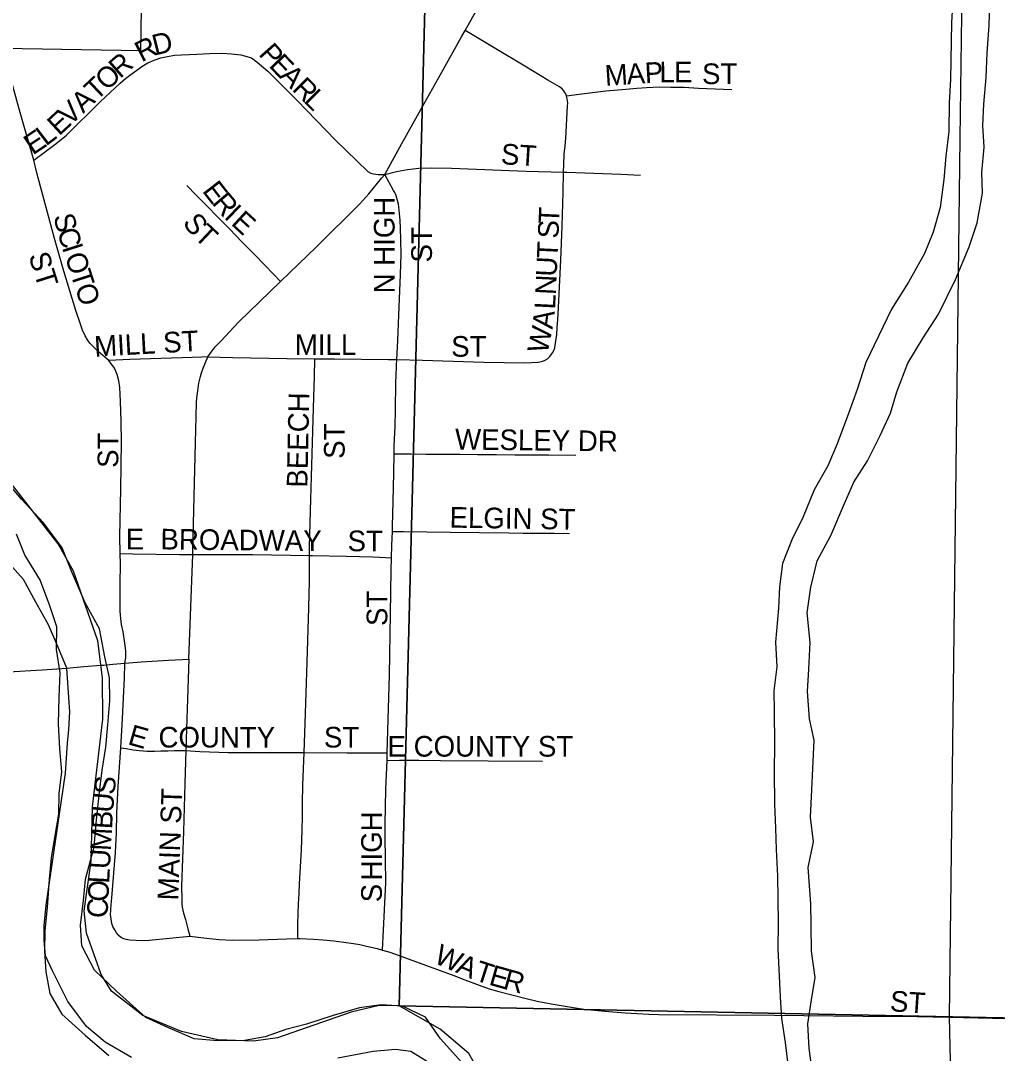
# Model space of a CAD drawing. Extents: x 1584893 to 1934202, y 663575 to 1091909.
# Drawn here: x 1770464 to 1772828, y 921466 to 923966 of the extents above; entities that cross this region are included whole.
import ezdxf

# ---------------------------------------------------------------- set-up
doc = ezdxf.new("R2010")
doc.units = 0
for name, color, linetype in [('GM_X_City_Street', 7, 'Continuous'), ('GM_X_City_Street_Text', 7, 'Continuous'), ('GM_X_Corporation', 7, 'Continuous'), ('GM_X_County_Road', 7, 'Continuous'), ('GM_X_Major_River', 7, 'Continuous'), ('GM_X_Section', 7, 'Continuous'), ('GM_X_State_Route', 7, 'Continuous')]:
    doc.layers.add(name, color=color, linetype=linetype)

msp = doc.modelspace()

# ---------------------------------------------------------------- linework, layer by layer
at = {"layer": 'GM_X_City_Street'}
for points in [[(1771784.7, 923784), (1771783, 923788.9), (1771781, 923792.6), (1771778.7, 923796.5), (1771774.7, 923800.8), (1771767.9, 923805.9), (1771739.6, 923822.4), (1771683.7, 923856.3), (1771613.6, 923898.1), (1771557.3, 923931.6), (1771539.2, 923942.4)], [(1770495.4, 923628.8), (1770459.5, 923755), (1770419.3, 923899.6)], [(1770495.4, 923628.8), (1770523.8, 923649.1), (1770549.6, 923668.4), (1770574.5, 923689.3), (1770656, 923770), (1770704.2, 923814.9), (1770717.7, 923826.1), (1770729.9, 923835.9), (1770744.6, 923846.5), (1770757, 923855.1), (1770771.5, 923863.7), (1770787, 923870.7), (1770803.1, 923875.8), (1770819.4, 923879.7), (1770836, 923882.4), (1770852.7, 923883.8), (1770889.7, 923885.4), (1770920.5, 923886.6), (1770950.9, 923887.4), (1770973.6, 923886.2), (1770996.3, 923883.2), (1771022.1, 923875.8)], [(1771022.1, 923875.8), (1771036.1, 923865.8), (1771061.5, 923843.7), (1771132.5, 923772.6), (1771225.9, 923677), (1771304, 923601.3), (1771311.3, 923597), (1771317.7, 923595.3), (1771329.3, 923593.5), (1771344.8, 923593.8)], [(1771777.2, 923599.4), (1771778.2, 923617.8), (1771779.5, 923643.2), (1771781.3, 923662.9), (1771782.9, 923681.9), (1771787.5, 923759), (1771787.9, 923767.5), (1771787.2, 923772.1), (1771786.6, 923777.2), (1771784.7, 923784)], [(1771784.7, 923784), (1771815.3, 923788), (1771879.7, 923796.4), (1771928.4, 923800.5), (1771955.2, 923802.5), (1771978.4, 923804), (1772009.6, 923805.9), (1772037.4, 923805.4), (1772070, 923804.8), (1772104.5, 923802.9), (1772184.9, 923799.3)], [(1770634.1, 923182.4), (1770631.4, 923185.2), (1770625.6, 923193.7), (1770619.8, 923203.4), (1770613.6, 923216.6), (1770608.1, 923231.6), (1770597.1, 923264.2), (1770568.3, 923359.5), (1770545.2, 923439.2), (1770503.1, 923597.7), (1770495.4, 923628.8)], [(1771344.8, 923593.8), (1771373.6, 923601.3), (1771400, 923605.9), (1771427.1, 923608.7), (1771457.8, 923610.1), (1771506.7, 923609), (1771687, 923601.8), (1771777.2, 923599.4)], [(1771374.4, 923145.9), (1771376.4, 923191.8), (1771379, 923253.2), (1771383.2, 923351.7), (1771384.4, 923400.9), (1771383.8, 923435), (1771383.2, 923464), (1771382.1, 923482.6), (1771380.9, 923499.1), (1771379, 923515.4), (1771378, 923522.3), (1771376.1, 923530.6), (1771374.4, 923536.8), (1771371.7, 923545.4), (1771369.6, 923550), (1771366.4, 923555.4), (1771344.8, 923593.8)], [(1771744.3, 923153.6), (1771750.7, 923162), (1771754.1, 923167.8), (1771756.2, 923174.2), (1771759.2, 923191.3), (1771761.1, 923206.6), (1771762.6, 923223), (1771763.5, 923241.7), (1771765.7, 923272.1), (1771771.4, 923386.9), (1771774.3, 923468.9), (1771777, 923550.9), (1771777.2, 923599.4)], [(1771777.2, 923599.4), (1771785.4, 923599.2), (1771916, 923594.7), (1771963.8, 923592.5)], [(1770866.2, 923567.1), (1770888.7, 923544.1), (1770916, 923516.1), (1770939.2, 923492.3), (1770969.8, 923461.1), (1770999.3, 923430.9), (1771030.5, 923398.9), (1771054, 923374.9), (1771076, 923352.5), (1771092.9, 923335)], [(1770677, 923143.5), (1770652.4, 923164.3), (1770641.2, 923174.9), (1770634.1, 923182.4)], [(1770916.4, 923152.7), (1770902, 923151.7), (1770878.5, 923150.4), (1770727.9, 923146.3), (1770677, 923143.5)], [(1770704.5, 922676.3), (1770703.8, 922717.3), (1770705.9, 922832), (1770707.6, 922946.8), (1770707, 922995.6), (1770705, 923045.1), (1770703.4, 923077.9), (1770701.3, 923094.1), (1770697.4, 923109.9), (1770690.7, 923124.6), (1770677, 923143.5)], [(1770916.4, 923152.7), (1770976.3, 923150.8), (1771107.5, 923148.7), (1771176, 923147.8)], [(1771162.9, 922671.2), (1771163.1, 922692.8), (1771166.3, 922807.8), (1771170.8, 922972.8), (1771173.3, 923055.2), (1771174.7, 923104.6), (1771176, 923147.8)], [(1771176, 923147.8), (1771222.9, 923147.2), (1771354.3, 923146.2), (1771374.4, 923145.9)], [(1771367.6, 922917.4), (1771367.9, 922936), (1771370.5, 922985.3), (1771371, 923021.2), (1771372.1, 923091.6), (1771372.3, 923105.8), (1771373.3, 923131.3), (1771374.4, 923145.9)], [(1771374.4, 923145.9), (1771436.5, 923144.2), (1771584.6, 923139.6), (1771683.4, 923137.9), (1771716, 923139.7), (1771724.2, 923141.1), (1771731.6, 923143.4), (1771738.5, 923147.9), (1771744.3, 923153.6)], [(1771363.4, 922729.7), (1771363.9, 922742.1), (1771365.2, 922801.9), (1771366.8, 922871.2), (1771367.6, 922917.4)], [(1771367.6, 922917.4), (1771409, 922917.2), (1771444.2, 922916.9), (1771481.3, 922916.7), (1771526.3, 922916.4), (1771569.4, 922916.1), (1771614.9, 922915.8), (1771659.4, 922915.5), (1771703.9, 922915.2), (1771741.5, 922915), (1771807.3, 922914.6)], [(1771360.9, 922666.2), (1771362.1, 922696.2), (1771363.4, 922729.7)], [(1771363.4, 922729.7), (1771390.3, 922729.3), (1771503.2, 922727.6), (1771644.5, 922726.3), (1771680.1, 922725.9), (1771728.8, 922725.5), (1771755.2, 922725.2), (1771791.8, 922724.7)], [(1770716, 922410.8), (1770717.8, 922423.9), (1770718.2, 922432.2), (1770718, 922440.5), (1770715.5, 922458.9), (1770711.4, 922486.4), (1770707.8, 922504.8), (1770705.8, 922519.3), (1770704.5, 922537), (1770704.1, 922602.5), (1770705, 922651.7), (1770704.5, 922676.3)], [(1770704.5, 922676.3), (1770735.4, 922675.8), (1770848.1, 922674.1), (1770880.1, 922673.6)], [(1770880.1, 922673.6), (1771025, 922673.5), (1771162.9, 922671.2)], [(1771149.7, 922194.4), (1771152.5, 922265.2), (1771157.4, 922413.2), (1771161.2, 922544.7), (1771162.5, 922610.4), (1771162.9, 922671.2)], [(1771162.9, 922671.2), (1771170.4, 922671.1), (1771251.1, 922669.9), (1771316.1, 922668.1), (1771332.4, 922667.4), (1771360.9, 922666.2)], [(1771350.6, 922193.4), (1771356.7, 922381.8), (1771358.6, 922529.9), (1771360.5, 922636.3), (1771360.9, 922666.2)], [(1770705.9, 922206.3), (1770710.4, 922276.4), (1770712.6, 922326.6), (1770714.6, 922373.6), (1770716, 922410.8)], [(1770870.7, 922420.9), (1770864.7, 922251.8), (1770863.2, 922199.3)], [(1770699.6, 921753.4), (1770695.8, 921758.1), (1770691.2, 921765.1), (1770687.1, 921773.4), (1770684.2, 921780.9), (1770682.4, 921792.3), (1770681.1, 921802.8), (1770681.7, 921812), (1770682.4, 921826.4), (1770684.3, 921842.5), (1770693.5, 921952.7), (1770693.9, 921968.4), (1770695.3, 921999.7), (1770696.2, 922048.2), (1770699.9, 922112.2), (1770705.9, 922206.3)], [(1770705.9, 922206.3), (1770719.1, 922204), (1770735.8, 922201.2), (1770750.8, 922199.1), (1770769.9, 922198.1), (1770787.7, 922197.9), (1770803.1, 922198.4), (1770819.7, 922198.9), (1770836.2, 922199.1), (1770863.2, 922199.3)], [(1770863.2, 922199.3), (1770860.9, 922119.2), (1770857.8, 922003.2), (1770853.2, 921871), (1770853.6, 921839.2), (1770853.6, 921829.4), (1770854.8, 921820.5), (1770858, 921806), (1770862.2, 921790.4), (1770868.4, 921767.9), (1770873.4, 921749.9)], [(1770863.2, 922199.3), (1770896.9, 922197.4), (1770920.3, 922196.2), (1770965.8, 922195), (1771095.3, 922194.5), (1771149.7, 922194.4)], [(1771134.7, 921744), (1771134.7, 921762.4), (1771134.8, 921778.5), (1771135.5, 921805.9), (1771136.1, 921827.7), (1771137.4, 921853.1), (1771138.7, 921877), (1771143.4, 921958.7), (1771145.2, 922006.9), (1771145.4, 922040.1), (1771145.6, 922071.6), (1771147, 922115.7), (1771149.7, 922194.4)], [(1771149.7, 922194.4), (1771253.5, 922194.1), (1771317.6, 922193.6), (1771350.6, 922193.4)], [(1771350.4, 922175.4), (1771350.6, 922193.4)], [(1771339.4, 921716.2), (1771340.9, 921748.5), (1771347.2, 921878.8), (1771346.5, 921936), (1771345.8, 921990.3), (1771346.2, 922021.1), (1771347.7, 922105.5), (1771350.4, 922175.4)], [(1771350.4, 922175.4), (1771380.4, 922176.4), (1771427.4, 922175.7), (1771480.1, 922175.4), (1771595.6, 922174.1), (1771727.1, 922173.5)], [(1770699.6, 921753.4), (1770704.1, 921749.6), (1770707.8, 921747), (1770712.8, 921744.6), (1770718.2, 921743), (1770727.9, 921741.4), (1770743.3, 921740.1), (1770758.1, 921739.7), (1770774.7, 921740.6), (1770873.4, 921749.9)], [(1770873.4, 921749.9), (1770913.1, 921744.9), (1770943.7, 921741.7), (1770975.6, 921740.1), (1771040.9, 921741.4), (1771106.7, 921743.7), (1771134.7, 921744)], [(1771134.7, 921744), (1771139.7, 921744), (1771172.7, 921743), (1771196.2, 921741.4), (1771221.8, 921738.8), (1771245.7, 921735.8), (1771269.5, 921732), (1771284.6, 921729.5), (1771300.5, 921726), (1771326.5, 921719.9), (1771339.4, 921716.2)], [(1771339.4, 921716.2), (1771357.4, 921711), (1771404, 921694.7), (1771512, 921654.4), (1771538.5, 921644.4), (1771554.1, 921638.3), (1771573.7, 921631.3), (1771597.6, 921622.8), (1771620.8, 921616.2), (1771652.8, 921607.7), (1771683.8, 921599.9), (1771713.5, 921592.7), (1771747.9, 921586.1), (1771796.3, 921578), (1771826.6, 921573.7), (1771877.8, 921568.4), (1771926.7, 921564.4), (1771955.8, 921562.5), (1771984.3, 921561.1), (1772008.5, 921560.5), (1772288.1, 921558.8), (1772501.8, 921556.3), (1772633.5, 921555.3), (1772711.3, 921554)]]:
    msp.add_lwpolyline(points, dxfattribs=at)
at = {"layer": 'GM_X_Corporation'}
for points in [[(1772744.2, 924219.9), (1772737, 923682.1), (1772711.3, 921554), (1772714.4, 921413), (1772720.6, 921339.2), (1772728.9, 921315.2), (1772750.8, 921285.1), (1772794.4, 921251.9), (1772878.7, 921203)], [(1770419.3, 923899.6), (1770754.7, 923893.9), (1770758.7, 924146.2)], [(1770731.7, 921456.7), (1770668.3, 921493.7), (1770622.8, 921531.7), (1770577.4, 921591.9), (1770540.4, 921665.9), (1770523.5, 921702.8), (1770520.3, 921739.8), (1770520.3, 921775.7), (1770525.5, 921825.4), (1770571.9, 922144.5), (1770577.2, 922217.3), (1770580.4, 922250.1), (1770582.5, 922293.4), (1770581.4, 922315.6), (1770575, 922398.8), (1770553.9, 922450.8), (1770530.6, 922503.6), (1770500, 922558.6), (1770470.4, 922613.5), (1770436.6, 922651.5)], [(1771458.5, 921439), (1771407.8, 921470.7), (1771370.8, 921475.9), (1771362, 921475.1), (1771316.9, 921470.6), (1771231.4, 921454.8)]]:
    msp.add_lwpolyline(points, dxfattribs=at)
at = {"layer": 'GM_X_County_Road'}
msp.add_lwpolyline([(1772711.3, 921554), (1772815.9, 921551.8), (1772864.9, 921550.9), (1772979.2, 921549.4), (1773126.6, 921548.3), (1773175.7, 921547.9), (1773241.2, 921547.6), (1773405.2, 921546.1), (1773634.6, 921545.2), (1773749.5, 921543.8), (1774044.9, 921536.6), (1774241.1, 921534), (1774519.9, 921528.8), (1774766, 921525.4), (1775110.6, 921520), (1775569.8, 921511.2), (1775881.2, 921503.9), (1775994.1, 921502), (1776191.3, 921497.2), (1776256.9, 921495.7), (1776437.2, 921491.4), (1776699.6, 921484.8), (1776725.4, 921484.1)], dxfattribs=at)
at = {"layer": 'GM_X_Major_River'}
for points in [[(1772376.6, 922594.7), (1772391.6, 922658.4), (1772424.6, 922719.9), (1772457.8, 922797.4), (1772480.6, 922849.1), (1772513.4, 922900.5), (1772544.4, 922962.1), (1772569.2, 923015.7), (1772584.1, 923067.5), (1772611.2, 923137.1), (1772648.1, 923198.5), (1772685, 923255.9), (1772726.3, 923339.2), (1772759.5, 923418.7), (1772778.5, 923476.5), (1772791.6, 923548.3), (1772790.5, 923598.3), (1772795.5, 923660.3), (1772792.4, 923712.4), (1772795.2, 923764.4), (1772800.3, 923828.4), (1772803.3, 923888.4), (1772808.3, 923954.3), (1772809.3, 924010.4)], [(1772719.6, 924017.9), (1772716.6, 923961.9), (1772714.3, 923823.8), (1772711.4, 923767.8), (1772710.3, 923697.8), (1772703.3, 923637.9), (1772698.4, 923581.9), (1772689.3, 923514), (1772672.3, 923454.3), (1772651.5, 923402.6), (1772612.4, 923333.2), (1772571.4, 923267.8)], [(1772571.4, 923267.8), (1772540.4, 923202.3), (1772509.4, 923138.8), (1772488.3, 923073.1), (1772467.4, 923015.4), (1772440.3, 922941.8), (1772417.4, 922888.2), (1772384.5, 922830.7), (1772357.5, 922765.1), (1772330.6, 922709.5), (1772307.7, 922651.9), (1772300.8, 922596), (1772297.9, 922544), (1772290.6, 922462), (1772293.6, 922401.9), (1772286.6, 922344), (1772287.8, 922293.9), (1772288.5, 922215.9), (1772287.4, 922147.8), (1772288.1, 922069.8), (1772291.1, 922011.7), (1772292.2, 921959.6), (1772295.2, 921895.5), (1772296.3, 921841.4), (1772297.3, 921781.4), (1772296.2, 921719.3), (1772302.3, 921603.2), (1772305.4, 921551.1), (1772314.4, 921492.9), (1772321.4, 921432.7)], [(1771531.2, 921444.3), (1771480.2, 921501.2), (1771443.2, 921553.9), (1771387.7, 921580.9), (1771335.9, 921583.8), (1771283.8, 921576.6), (1771219.7, 921557.7), (1771155.4, 921536.8), (1771105.3, 921523.7), (1771055.1, 921506.5), (1771005.1, 921497.4), (1770941.2, 921496.5), (1770883.4, 921501.5), (1770820, 921528.6), (1770766.5, 921553.5), (1770695.7, 921616.8), (1770642.6, 921667.8), (1770611.6, 921726.3), (1770608.5, 921776.4), (1770615.5, 921836.3), (1770620.3, 921888.3), (1770641.6, 921966), (1770646.5, 922023.9), (1770653.6, 922091.9), (1770660.6, 922151.8), (1770669.5, 922207.7), (1770674.4, 922261.7), (1770679.4, 922319.6), (1770678.3, 922375.7), (1770667.2, 922425.9), (1770654.3, 922494.2), (1770619.4, 922556.8), (1770586.8, 922633.4), (1770563.7, 922689.9), (1770518.8, 922750.7), (1770465.9, 922807.7), (1770420.9, 922860.5)], [(1770452.5, 922723.8), (1770473.6, 922671.4), (1770510.5, 922610.7), (1770533.5, 922550.3), (1770550.6, 922500), (1770549.7, 922443.9), (1770558.7, 922387.7), (1770555.8, 922329.7), (1770554.7, 922263.7), (1770557.7, 922203.6), (1770562.7, 922147.5), (1770555.9, 922095.6), (1770555.1, 922045.5), (1770546.2, 921993.7), (1770537.3, 921939.8), (1770532.5, 921887.8), (1770527.4, 921819.8), (1770522.4, 921763.9), (1770521.6, 921713.9), (1770524.8, 921663.8), (1770533.9, 921611.6), (1770563, 921561)], [(1772379.2, 921425.7), (1772372.1, 921477.9), (1772369.1, 921538), (1772378, 921595.9), (1772386.9, 921649.8), (1772378, 921713.9), (1772377, 921776), (1772375.9, 921828.1), (1772369.4, 921916.2), (1772382.4, 921978.1), (1772375.4, 922038.2), (1772378.5, 922104.2), (1772381.3, 922156.2), (1772384.4, 922224.2), (1772373.3, 922276.5), (1772368.4, 922342.6), (1772371.3, 922396.6), (1772374.4, 922460.6), (1772367.6, 922532.8), (1772376.6, 922594.7)], [(1770563, 921561), (1770620, 921510), (1770677.1, 921461)]]:
    msp.add_lwpolyline(points, dxfattribs=at)
at = {"layer": 'GM_X_Section'}
for points in [[(1771515.8, 926881.2), (1771379.6, 921581.5), (1771331.6, 921581.9), (1771263.5, 921566.3), (1771085, 921503.7), (1771026.9, 921496.1), (1770940.9, 921498.8), (1770853, 921519.5), (1770759.3, 921558.2), (1770683.8, 921616.7), (1770658.1, 921657), (1770622.8, 921757.2), (1770617.2, 921811.3), (1770634.2, 921931.2), (1770637.1, 922063.2), (1770662.8, 922275), (1770661.5, 922375), (1770650.2, 922465.1), (1770591.5, 922633.6), (1770554, 922699.9), (1770441.1, 922844.8)], [(1772311.8, 919482.1), (1772195.3, 919939.1), (1772161.4, 920031.3), (1772142.3, 920083.5), (1771947.5, 920499), (1771780.8, 920936.3), (1771716, 921108.9), (1771623.8, 921335.6), (1771548.8, 921466.2), (1771479.2, 921524.7), (1771379.6, 921581.5), (1776739.5, 921474.8), (1776623.4, 916198.9)]]:
    msp.add_lwpolyline(points, dxfattribs=at)
msp.add_lwpolyline([(1771515.8, 926881.2), (1776827.6, 926748.9), (1776739.5, 921474.8), (1771379.6, 921581.5)], close=True, dxfattribs=at)
at = {"layer": 'GM_X_State_Route'}
for points in [[(1771338.1, 923585.5), (1771344.8, 923593.8), (1771386.3, 923669.2), (1771439.2, 923763.9), (1771482.8, 923841.8), (1771530.4, 923926.8), (1771539.2, 923942.4), (1771642.6, 924127.4), (1771714.3, 924256.3), (1771817.8, 924443), (1771905.9, 924600.7), (1772019.2, 924800.8), (1772087.1, 924913.4), (1772185, 925065.3), (1772328.5, 925285.4), (1772361.4, 925336.3)], [(1770663.8, 922406.4), (1770686.8, 922408.3), (1770716, 922410.8), (1770755.4, 922414.1), (1770821.6, 922418.2), (1770870.7, 922420.9), (1770880.1, 922673.6), (1770880.4, 922683.3), (1770886.6, 922943.9), (1770889.6, 923041.2), (1770890.3, 923053.3), (1770892.1, 923070.1), (1770895, 923088.4), (1770899, 923104.5), (1770901.6, 923113.4), (1770905.5, 923124.7), (1770916.4, 923152.7), (1770924.6, 923163.9), (1770934.8, 923177), (1770947.8, 923190.7), (1770991.2, 923236.6), (1771092.9, 923335), (1771179.6, 923419), (1771284.6, 923522.6), (1771306.5, 923546.6), (1771338.1, 923585.5)], [(1770249.4, 922369.3), (1770433.9, 922389.9), (1770515.8, 922394.4), (1770575, 922398.8)], [(1770575, 922398.8), (1770616.9, 922402.4), (1770657.7, 922405.8), (1770663.8, 922406.4)]]:
    msp.add_lwpolyline(points, dxfattribs=at)

# ---------------------------------------------------------------- texts
at = {"layer": 'GM_X_City_Street_Text'}
for s, rotation, p in [('D', 14.243, (1770789, 923881.6)), ('R', 27.1081, (1770756.5, 923864.6)), ('P', 311.5791, (1771037.7, 923884.1)), ('R', 41.2019, (1770704.1, 923824.4)), ('E', 313.6424, (1771062.4, 923856.3)), ('M', 3.7729, (1771879.1, 923808.1)), ('A', 3.7617, (1771931.8, 923811.6)), ('P', 3.1435, (1771975.5, 923814.5)), ('L', 0.8469, (1772010.1, 923816.4)), ('E', 0.0546, (1772045.2, 923816.9)), ('ST', 0, (1772112.9, 923812.6)), ('T', 43.3193, (1770646.9, 923770.3)), ('O', 43.3272, (1770672.5, 923794.5)), ('A', 314.9196, (1771087.5, 923830)), ('R', 315.0052, (1771118.6, 923798.7)), ('A', 43.3308, (1770614.9, 923740.1)), ('L', 315.0126, (1771146.6, 923770.7)), ('V', 43.3272, (1770582.8, 923710)), ('E', 42.8409, (1770556.7, 923685.7)), ('E', 33.978, (1770492.9, 923639.4)), ('L', 37.382, (1770524.8, 923661)), ('ST', 356.4262, (1771625.1, 923618.9)), ('E', 307.8151, (1770901.6, 923553.6)), ('R', 310.2075, (1770924.6, 923524.1)), ('N HIGH', 90, (1771368.7, 923305.9)), ('I', 316.2352, (1770954, 923489.7)), ('T', 87.2945, (1771766.8, 923473.1)), ('S', 284.1622, (1770542.5, 923493)), ('S', 307.0721, (1770854, 923476.7)), ('E', 317.3467, (1770970.7, 923473.8)), ('C', 286.1905, (1770551.6, 923457)), ('T', 316.6973, (1770881.3, 923441.8)), ('ST', 90, (1771459.1, 923380.8)), ('S', 87.3138, (1771765.1, 923437.9)), ('I', 287.8336, (1770563.1, 923417.5)), ('T', 87.3218, (1771762.9, 923389.6)), ('ST', 287.3587, (1770482.2, 923397.5)), ('O', 287.9855, (1770569.9, 923396.4)), ('U', 87.3357, (1771760.8, 923345.6)), ('T', 287.9684, (1770583.4, 923354.6)), ('N', 87.3132, (1771758.8, 923301.6)), ('O', 287.9643, (1770594.3, 923321.1)), ('L', 87.2782, (1771757.1, 923266.5)), ('A', 82.2928, (1771750.8, 923218.1)), ('MILL ST', 3.1834, (1770642.9, 923152.5)), ('W', 78.2845, (1771738.5, 923158.3)), ('MILL', 0, (1771127.3, 923156.9)), ('ST', 0, (1771505.7, 923152.6)), ('BEECH', 88.7553, (1771157.5, 922835.4)), ('ST', 90, (1771247.9, 922905.5)), ('ST', 90, (1770699.9, 922883.6)), ('WESLEY DR', 359.2649, (1771514.8, 922928.2)), ('ELGIN ST', 359.0564, (1771501.5, 922739)), ('E', 0, (1770718.1, 922686.1)), ('BROADWAY', 359.3772, (1770801.8, 922686.2)), ('ST', 0, (1771254.9, 922681.8)), ('ST', 90, (1771351.1, 922500.8)), ('E', 344.0629, (1770720.7, 922215)), ('COUNTY', 0, (1770797.3, 922206.6)), ('ST', 0, (1771197.7, 922206.6)), ('E COUNTY ST', 0, (1771351.7, 922184.6)), ('S', 84.5558, (1770690.8, 922091.1)), ('U', 85.0113, (1770687, 922047.3)), ('MAIN ST', 87.9935, (1770845.1, 921835.9)), ('B', 86.6464, (1770684.7, 922008.2)), ('HIGH', 90, (1771337.9, 921884.8)), ('M', 87.0293, (1770682, 921955.6)), ('U', 87.0431, (1770679.7, 921911.6)), ('L', 87.0202, (1770677.8, 921876.4)), ('O', 87.0431, (1770675.6, 921832.5)), ('S', 90, (1771337.9, 921832)), ('C', 87.0115, (1770673.5, 921792.9)), ('W', 336.1656, (1771461.2, 921686.5)), ('A', 337.1487, (1771514.3, 921663.1)), ('T', 342.262, (1771559.5, 921644.3)), ('E', 344.1728, (1771594.7, 921633.1)), ('R', 344.6016, (1771629, 921623.3)), ('ST', 356.1879, (1772566.7, 921568.5))]:
    msp.add_text(s, height=50, rotation=rotation, dxfattribs=at).set_placement(p)

doc.saveas('drawing.dxf')
